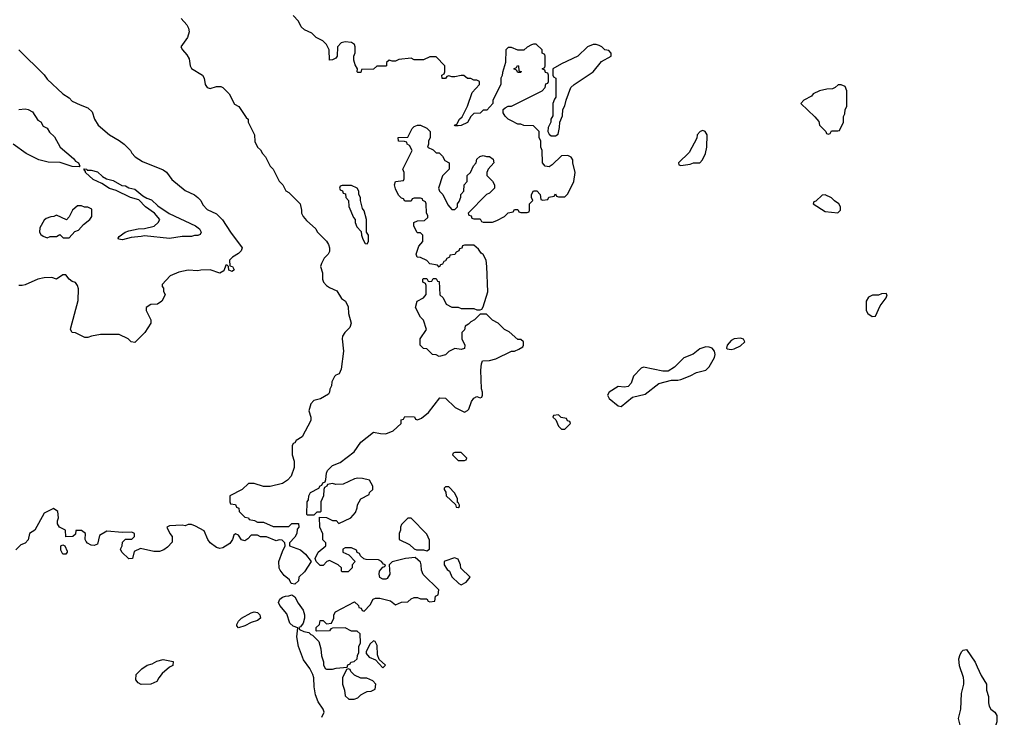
# Model space of a CAD drawing. Header units: inches. Extents: x 2348352 to 2479776, y 460422 to 613655.
# Tile 358 of 590: x 2423895 to 2430172, y 520158 to 524603. Entities that reach past the tile are written whole.
import ezdxf

# ---------------------------------------------------------------- set-up
doc = ezdxf.new("R2010")
doc.units = ezdxf.units.IN
doc.header["$MEASUREMENT"] = 0
doc.layers.add('C4522', color=7, linetype='Continuous')
doc.layers.add('C4532', color=7, linetype='Continuous')

msp = doc.modelspace()

# ---------------------------------------------------------------- linework, layer by layer
at = {"layer": 'C4522', "color": 4}
for points, elevation in [([(2424924.7, 524610), (2424961, 524570), (2424970.8, 524550), (2424974.4, 524525.6), (2424964.7, 524490), (2424922, 524430), (2424932, 524410), (2424959.8, 524379.8), (2424974.4, 524354.4), (2424981, 524310), (2424990, 524292), (2425061, 524250), (2425070.8, 524230), (2425078, 524190), (2425091.1, 524171.1), (2425110, 524164.7), (2425150, 524178), (2425176.9, 524176.9), (2425190, 524172), (2425230.9, 524130.9), (2425265.4, 524065.4), (2425292, 524050), (2425339.6, 523979.6), (2425352, 523970), (2425352, 523950), (2425392, 523870), (2425394, 523826), (2425411.6, 523791.6), (2425430, 523774), (2425442, 523750), (2425462, 523730), (2425492, 523670), (2425510.9, 523650.9), (2425550, 523574), (2425571.6, 523551.6), (2425591.6, 523511.6), (2425610, 523502), (2425682, 523430), (2425691.3, 523390), (2425691.3, 523370), (2425702, 523350), (2425723.5, 523323.5), (2425782, 523270), (2425791.6, 523251.6), (2425850, 523192), (2425864.7, 523170), (2425870.8, 523150), (2425870, 523126), (2425862, 523110), (2425836.9, 523083.1), (2425818, 523050), (2425812, 523030), (2425824.7, 522990), (2425824.7, 522950), (2425831.3, 522930), (2425851.3, 522910), (2425870, 522896), (2425915.9, 522875.9), (2425947.5, 522827.5), (2425971.3, 522810), (2425990, 522774), (2425990.7, 522730), (2426007.7, 522670), (2425998.8, 522641.2), (2425966.8, 522610), (2425953.2, 522586.8), (2425950.6, 522570), (2425958.8, 522490), (2425944.7, 522375.3), (2425932.7, 522347.3), (2425910, 522338), (2425902, 522330), (2425885.4, 522294.6), (2425882, 522270), (2425871.6, 522248.4), (2425871.1, 522228.9), (2425863.6, 522216.4), (2425813.7, 522186.3), (2425770, 522177.2), (2425750, 522155.3), (2425738, 522110), (2425751.3, 522070), (2425751.3, 522050), (2425695.3, 521944.7), (2425658, 521922), (2425650, 521906), (2425638, 521902), (2425632.7, 521887.3), (2425632, 521830), (2425644.7, 521790), (2425644.7, 521750), (2425625.4, 521694.6), (2425602, 521670), (2425570, 521648.7), (2425490.9, 521629.1), (2425450, 521628.7), (2425390, 521648), (2425352.7, 521647.3), (2425314, 521610), (2425234, 521570), (2425234, 521530), (2425238, 521518), (2425270, 521514), (2425278, 521498), (2425291.6, 521491.6), (2425294, 521470), (2425330, 521434), (2425354, 521430), (2425358, 521418), (2425391.6, 521411.6), (2425410, 521402), (2425450, 521402), (2425510, 521374), (2425610, 521374), (2425630, 521394), (2425672.7, 521392.7), (2425674, 521370), (2425663.6, 521356.4), (2425662, 521330), (2425650, 521306), (2425614, 521270), (2425614, 521250), (2425685.4, 521225.4), (2425718, 521198), (2425754, 521150), (2425710, 521086), (2425674, 521050), (2425672.7, 521027.3), (2425650, 521006), (2425626, 521010), (2425614.6, 521034.6), (2425582, 521062), (2425554.6, 521094.6), (2425548.4, 521108.4), (2425548, 521150), (2425570, 521214), (2425588, 521250), (2425586, 521270), (2425567.3, 521287.3), (2425550, 521288), (2425530, 521282), (2425468.4, 521308.4), (2425430, 521309), (2425410, 521318), (2425370, 521318), (2425350, 521295.3), (2425330, 521282), (2425310, 521288.7), (2425290, 521318), (2425270, 521328), (2425261, 521319), (2425251, 521290), (2425234.9, 521265.1), (2425190, 521237.2), (2425170, 521233.2), (2425150, 521239), (2425109.3, 521269.3), (2425095.3, 521290), (2425070, 521346), (2425016.4, 521376.4), (2424990, 521386), (2424970, 521386), (2424950, 521378), (2424930, 521382), (2424850, 521378), (2424834, 521370), (2424851.3, 521330), (2424866, 521310), (2424866, 521274), (2424836.8, 521243.2), (2424814, 521226), (2424786.4, 521213.6), (2424750, 521214), (2424666, 521234), (2424625.4, 521214.6), (2424614, 521170), (2424590, 521168), (2424546, 521210), (2424538, 521230), (2424548, 521250), (2424550, 521274), (2424570, 521294), (2424610, 521294), (2424626, 521310), (2424626, 521330), (2424610, 521338), (2424550, 521335.3), (2424450, 521344), (2424403.5, 521316.5), (2424390, 521262), (2424370, 521253.2), (2424350, 521255.1), (2424327.7, 521267.7), (2424318.9, 521278.9), (2424312.7, 521290), (2424314, 521330), (2424290, 521349), (2424252.7, 521347.3), (2424250, 521326), (2424234, 521310), (2424188.7, 521308.7), (2424186, 521350), (2424148, 521370), (2424135.3, 521390), (2424135.3, 521410), (2424142, 521430), (2424138, 521470), (2424110, 521488), (2424050, 521458), (2423990.5, 521349.5), (2423958, 521330), (2423950, 521288), (2423930, 521268), (2423902, 521258), (2423870, 521226)], 84), ([(2425822, 520158), (2425835.3, 520190), (2425828.7, 520210), (2425797, 520257), (2425781.5, 520301.5), (2425771.5, 520351.5), (2425769.4, 520410), (2425763.7, 520430), (2425744.5, 520470), (2425704.2, 520524.2), (2425671.6, 520610), (2425662.7, 520670), (2425667.3, 520727.3), (2425638.6, 520738.6), (2425617.5, 520757.5), (2425597.2, 520817.2), (2425553.2, 520870), (2425545.2, 520890), (2425553.2, 520910), (2425570, 520924), (2425590, 520931), (2425610, 520931.3), (2425630, 520938), (2425650, 520924.7), (2425670, 520884.7), (2425701.4, 520841.4), (2425710.9, 520810.9), (2425710.9, 520789.1), (2425702.8, 520757.2), (2425686, 520734), (2425674, 520730), (2425678, 520718), (2425705.4, 520705.4), (2425738, 520698), (2425750, 520684.7), (2425762, 520682), (2425801, 520641), (2425815.3, 520595.3), (2425818, 520550), (2425831.1, 520511.1), (2425831.6, 520491.6), (2425842, 520470), (2425850, 520464.7), (2425890, 520464.7), (2425911.6, 520471.6), (2425982, 520478), (2425987.3, 520492.7), (2426002, 520498), (2426006, 520510), (2426027.3, 520512.7), (2426046, 520530), (2426048.4, 520551.6), (2426058, 520570), (2426058, 520610), (2426067.3, 520632.7), (2426066, 520690), (2426047.3, 520707.3), (2426010, 520706), (2425970, 520728), (2425890, 520726), (2425878, 520722), (2425870, 520708), (2425790, 520706), (2425786, 520710), (2425786, 520730), (2425806, 520750), (2425810, 520774), (2425830, 520774), (2425850, 520754), (2425882, 520758), (2425898, 520790), (2425898, 520810), (2425908.9, 520831.1), (2426030, 520894), (2426054, 520870), (2426058, 520858), (2426072.7, 520852.7), (2426078, 520838), (2426090, 520834), (2426130, 520874), (2426148.9, 520911.1), (2426163.1, 520916.9), (2426190, 520918), (2426259.6, 520899.6), (2426290, 520874), (2426330, 520892), (2426370, 520894), (2426390, 520914), (2426410, 520922), (2426430, 520922), (2426450, 520914), (2426490, 520914), (2426498, 520898), (2426510, 520894), (2426542, 520898), (2426546, 520930), (2426562, 520938), (2426566, 520970), (2426467.3, 521067.3), (2426456.4, 521096.4), (2426455.3, 521130), (2426450, 521146), (2426417.2, 521177.2), (2426354, 521170), (2426270, 521148.7), (2426251.3, 521130), (2426254, 521070), (2426238, 521042), (2426230, 521038), (2426210, 521038), (2426190, 521048), (2426186, 521070), (2426188, 521090), (2426210, 521114), (2426222, 521118), (2426226, 521130), (2426214.6, 521134.6), (2426202, 521150), (2426182, 521162), (2426104, 521164), (2426088.4, 521168.4), (2426067.3, 521187.3), (2426062, 521202), (2426047.3, 521207.3), (2426042, 521222), (2426010, 521238), (2425970, 521238), (2425954, 521230), (2425954, 521210), (2425992.7, 521192.7), (2426034, 521150), (2426014, 521130), (2426014, 521110), (2425990, 521086), (2425950, 521086), (2425946, 521090), (2425946, 521110), (2425926, 521130), (2425870, 521158), (2425854, 521150), (2425830, 521126), (2425810, 521126), (2425786, 521150), (2425778, 521170), (2425798, 521210), (2425846, 521250), (2425846, 521270), (2425828.4, 521288.4), (2425827.3, 521327.3), (2425808, 521370), (2425807.3, 521432.7), (2425850, 521432), (2425890, 521412), (2425911.6, 521411.6), (2425930, 521394), (2426006, 521430), (2426036.4, 521463.6), (2426047.3, 521492.7), (2426048.4, 521511.6), (2426068.9, 521551.1), (2426122, 521578), (2426126, 521590), (2426146, 521610), (2426146, 521630), (2426126, 521670), (2426080.4, 521680.4), (2426050, 521682), (2426030, 521678), (2425956.9, 521643.1), (2425910, 521642), (2425890, 521648), (2425858, 521642), (2425854, 521630), (2425838, 521622), (2425834, 521610), (2425832, 521570), (2425814, 521530), (2425814, 521470), (2425810, 521466), (2425790, 521466), (2425770, 521446), (2425730, 521446), (2425726, 521450), (2425728, 521530), (2425736.4, 521543.6), (2425738, 521570), (2425748.9, 521591.1), (2425802, 521618), (2425810, 521634), (2425822, 521638), (2425828, 521652), (2425842, 521658), (2425847.3, 521672.7), (2425850, 521714), (2425858, 521730), (2425890, 521762), (2425938, 521782), (2426028, 521850), (2426069.2, 521910.8), (2426150, 521974), (2426194.6, 521965.4), (2426230, 521964.7), (2426276.4, 521983.6), (2426326, 522030), (2426327.3, 522052.7), (2426342, 522058), (2426350, 522074), (2426411.6, 522071.6), (2426418, 522058), (2426430, 522054), (2426456.4, 522063.6), (2426500.4, 522099.6), (2426572.7, 522192.7), (2426610, 522192), (2426671.6, 522131.6), (2426730, 522102), (2426750, 522112), (2426759, 522121), (2426775.3, 522170), (2426790, 522192), (2426810, 522202), (2426830, 522194), (2426842, 522198), (2426846, 522210), (2426846, 522230), (2426838, 522250), (2426835.3, 522370), (2426838, 522410), (2426846, 522430), (2426890, 522432), (2426930, 522442), (2427030, 522492), (2427050, 522492), (2427076.4, 522503.6), (2427102, 522518), (2427106, 522530), (2427106, 522550), (2427090, 522566), (2427070, 522566), (2427014.6, 522614.6), (2426986, 522630), (2426946, 522670), (2426908.9, 522688.9), (2426870, 522726), (2426830, 522726), (2426794, 522690), (2426770, 522678), (2426756.9, 522663.1), (2426734, 522650), (2426730, 522626), (2426714, 522610), (2426714, 522570), (2426732, 522530), (2426730, 522508), (2426710, 522502), (2426670, 522508), (2426631.1, 522488.9), (2426610, 522468.7), (2426570, 522458), (2426550, 522468), (2426526, 522470), (2426490, 522506), (2426468.4, 522508.4), (2426448.4, 522528.4), (2426448, 522570), (2426488, 522630), (2426468.9, 522688.9), (2426450, 522708), (2426419, 522770), (2426428.7, 522810), (2426468.4, 522831.6), (2426487.3, 522852.7), (2426486, 522910), (2426482, 522922), (2426466, 522930), (2426466, 522950), (2426470, 522954), (2426490, 522954), (2426498, 522938), (2426510, 522934), (2426522, 522938), (2426530, 522954), (2426550, 522954), (2426558, 522938), (2426570, 522934), (2426574, 522850), (2426594, 522830), (2426614, 522790), (2426650, 522772), (2426690, 522772), (2426710, 522762), (2426790, 522762), (2426810, 522754), (2426830, 522754), (2426842, 522758), (2426850, 522774), (2426879, 522870), (2426874, 523030), (2426868, 523070), (2426850, 523106), (2426836.4, 523116.4), (2426820.4, 523140.4), (2426790, 523166), (2426730, 523166), (2426718, 523162), (2426712.7, 523147.3), (2426698, 523142), (2426694, 523130), (2426678, 523122), (2426670, 523106), (2426638, 523102), (2426634, 523090), (2426618, 523082), (2426610, 523066), (2426598, 523062), (2426590, 523046), (2426578, 523042), (2426570, 523026), (2426558, 523038), (2426510, 523048), (2426490, 523068), (2426450, 523088), (2426428, 523090), (2426422, 523110), (2426440.2, 523159.8), (2426466, 523190), (2426466, 523230), (2426450, 523246), (2426430, 523246), (2426426, 523250), (2426408, 523290), (2426408, 523310), (2426430, 523322), (2426476.4, 523323.6), (2426496.4, 523343.6), (2426496.4, 523356.4), (2426488, 523370), (2426486, 523430), (2426482, 523442), (2426466, 523450), (2426462, 523462), (2426450, 523466), (2426410, 523466), (2426398, 523462), (2426390, 523446), (2426350, 523446), (2426342, 523462), (2426330, 523466), (2426310, 523486), (2426290, 523526), (2426284, 523550), (2426290, 523572), (2426342, 523578), (2426346, 523590), (2426346, 523630), (2426338, 523650), (2426398, 523770), (2426380.4, 523800.4), (2426366, 523810), (2426362, 523822), (2426347.3, 523827.3), (2426308.9, 523828.9), (2426308, 523852), (2426370, 523854), (2426398, 523910), (2426410, 523922), (2426430, 523932), (2426450, 523932), (2426490, 523912), (2426512, 523890), (2426512.7, 523852.7), (2426502, 523830), (2426502, 523810), (2426494, 523790), (2426530, 523774), (2426550, 523754), (2426570, 523754), (2426590, 523734), (2426605.4, 523705.4), (2426632, 523690), (2426632, 523650), (2426591.1, 523608.9), (2426564.7, 523530), (2426572, 523510), (2426592, 523490), (2426623.6, 523423.6), (2426650, 523394), (2426670, 523394), (2426686, 523410), (2426686, 523430), (2426696.4, 523443.6), (2426707.3, 523472.7), (2426708, 523490), (2426726, 523510), (2426728, 523550), (2426747.3, 523572.7), (2426748, 523610), (2426768, 523630), (2426788.4, 523671.6), (2426806, 523690), (2426810, 523714), (2426828.4, 523731.6), (2426850, 523738), (2426870, 523731.3), (2426890, 523731), (2426914.4, 523714.4), (2426918, 523690), (2426882, 523650), (2426874, 523630), (2426874, 523610), (2426910, 523574), (2426922, 523550), (2426922, 523530), (2426890, 523498), (2426871.6, 523488.4), (2426754, 523370), (2426758, 523358), (2426772.7, 523352.7), (2426778, 523338), (2426790, 523334), (2426830, 523334), (2426838, 523318), (2426850, 523314), (2426910, 523314), (2426936.4, 523323.6), (2426986, 523350), (2427008.4, 523371.6), (2427042, 523378), (2427050, 523394), (2427070, 523394), (2427078, 523378), (2427090, 523374), (2427130, 523374), (2427142, 523378), (2427146, 523390), (2427146, 523430), (2427166, 523450), (2427158, 523470), (2427158, 523490), (2427170, 523512), (2427192.7, 523512.7), (2427214, 523490), (2427218, 523458), (2427230, 523454), (2427262, 523458), (2427267.3, 523472.7), (2427302, 523478), (2427310, 523494), (2427318, 523478), (2427330, 523474), (2427370, 523474), (2427390, 523494), (2427428.4, 523571.6), (2427435.3, 523630), (2427422, 523690), (2427422, 523710), (2427410, 523728), (2427390, 523738), (2427350, 523735.3), (2427290, 523678), (2427270, 523666), (2427246, 523670), (2427228, 523690), (2427226, 523770), (2427218, 523790), (2427218, 523830), (2427207.3, 523852.7), (2427206, 523890), (2427170, 523926), (2427110, 523928), (2427090, 523938), (2427070, 523938), (2427030, 523958), (2427009.1, 523969.1), (2426988.9, 523988.9), (2426978, 524010), (2426978, 524030), (2426990, 524042), (2427008.9, 524051.1), (2427030, 524052), (2427226, 524150), (2427246, 524170), (2427250, 524194), (2427262, 524198), (2427266, 524210), (2427266, 524250), (2427262, 524262), (2427247.3, 524267.3), (2427242, 524282), (2427226, 524290), (2427242, 524298), (2427246, 524310), (2427246, 524370), (2427242, 524382), (2427226, 524390), (2427226, 524410), (2427187.3, 524447.3), (2427170, 524448), (2427158, 524442), (2427130, 524428), (2427110, 524408.7), (2427070, 524408), (2427030, 524426), (2427010, 524426), (2426994, 524410), (2426992, 524330), (2426972.7, 524267.3), (2426971.6, 524248.4), (2426962, 524230), (2426962, 524190), (2426912, 524090), (2426911.6, 524068.4), (2426872.7, 524027.3), (2426850, 524026), (2426831.6, 524008.4), (2426790, 524006), (2426770, 523986), (2426750, 523948), (2426710, 523928), (2426690, 523926), (2426670, 523926), (2426666, 523930), (2426682, 523938), (2426698, 523970), (2426715.3, 523984.7), (2426748.9, 524051.1), (2426780.4, 524139.6), (2426826, 524190), (2426826, 524210), (2426810, 524218), (2426790, 524218), (2426770, 524228), (2426750, 524228), (2426727.3, 524247.3), (2426710, 524248), (2426670, 524238), (2426650, 524238), (2426630, 524246), (2426618, 524242), (2426610, 524228), (2426588.4, 524228.4), (2426586, 524250), (2426602, 524258), (2426606, 524270), (2426606, 524310), (2426550, 524366), (2426510, 524366), (2426470, 524348), (2426410, 524348), (2426390, 524358), (2426311.6, 524348.4), (2426290, 524338), (2426270, 524338), (2426250, 524346), (2426234, 524330), (2426234, 524310), (2426230, 524306), (2426172.7, 524307.3), (2426150, 524288), (2426074, 524286), (2426070, 524266), (2426050, 524266), (2426046, 524270), (2426048, 524290), (2426034.6, 524314.6), (2426025.6, 524345.6), (2426025.2, 524370), (2426032.9, 524392.9), (2426034, 524430), (2426030, 524446), (2426010, 524458), (2425970, 524462), (2425944.7, 524455.3), (2425922, 524430), (2425918, 524370), (2425910, 524358), (2425890, 524348), (2425870, 524346), (2425868, 524410), (2425850, 524446), (2425828.4, 524468.4), (2425786, 524490), (2425756.4, 524516.4), (2425710, 524538), (2425690, 524558), (2425672.7, 524592.7), (2425639, 524630)], 84), ([(2423890, 524411.3), (2424050, 524251.3), (2424070, 524224.7), (2424170, 524131.3), (2424210, 524104.7), (2424230, 524084.7), (2424279.8, 524059.8), (2424330, 524042), (2424356, 524016), (2424371, 523970), (2424394.8, 523930), (2424468.5, 523868.5), (2424530, 523833.4), (2424561, 523810), (2424601, 523770), (2424610, 523752), (2424632, 523730), (2424678.8, 523698.8), (2424810, 523646), (2424830.5, 523630.5), (2424864.1, 523584.1), (2424950, 523514.8), (2425010, 523486.8), (2425030, 523470.8), (2425050, 523450.8), (2425063.4, 523423.4), (2425090, 523393.4), (2425150, 523366.8), (2425187.9, 523327.9), (2425238.8, 523250), (2425313.4, 523150), (2425306.8, 523130), (2425290, 523113.2), (2425252, 523090), (2425232, 523070), (2425234, 523034), (2425251.1, 523031.1), (2425262, 523010), (2425250, 522998), (2425228, 523008), (2425226, 523030), (2425218, 523038), (2425210, 523038), (2425196.9, 523003.1), (2425171.1, 522988.9), (2425108.4, 523008.4), (2425050, 523008), (2425030, 523002), (2424970, 523008), (2424910, 522995.3), (2424854, 522970), (2424803.6, 522916.4), (2424803.6, 522903.6), (2424811.6, 522891.6), (2424812.7, 522872.7), (2424822, 522850), (2424802, 522810), (2424774, 522790), (2424730, 522788), (2424702, 522770), (2424702, 522750), (2424731.6, 522691.6), (2424731.6, 522668.4), (2424692, 522610), (2424630, 522546), (2424606, 522550), (2424586, 522570), (2424530, 522598), (2424410, 522598), (2424352.7, 522587.3), (2424330, 522578), (2424310, 522578), (2424250, 522608), (2424229.2, 522609.2), (2424219, 522630), (2424220.2, 522639.8), (2424266.8, 522813.2), (2424269.2, 522889.2), (2424264, 522910), (2424250, 522928.7), (2424230, 522935.3), (2424209.4, 522949.4), (2424190, 522978), (2424170, 522978), (2424130.7, 522949.3), (2424100.2, 522960.2), (2424050, 522959), (2424010.9, 522949.1), (2423930, 522913.2), (2423910, 522909), (2423890, 522908.7)], 76), ([(2423890, 524031), (2423930, 524036), (2423950, 524030.8), (2423975.9, 524015.9), (2424010, 523962), (2424030, 523952), (2424045.4, 523925.4), (2424070, 523912), (2424085.4, 523885.4), (2424116.9, 523856.9), (2424152, 523790), (2424238, 523718), (2424250, 523702), (2424270.3, 523690.3), (2424278.8, 523670), (2424275.2, 523664.8), (2424230, 523667.2), (2424154, 523694), (2424076, 523696), (2424018, 523710), (2423935.3, 523750), (2423854, 523810)], 72), ([(2429829, 520000), (2429834, 520010), (2429878, 520042), (2429893.6, 520070), (2429895.6, 520090), (2429879.5, 520150), (2429895.6, 520210), (2429899.6, 520310), (2429913.6, 520370), (2429914, 520390), (2429911.6, 520411.6), (2429885.8, 520485.8), (2429882.9, 520530), (2429890, 520558), (2429902, 520578), (2429910, 520586.8), (2429930, 520591), (2429986, 520510), (2430000, 520479.7)], 76)]:
    msp.add_lwpolyline(points, dxfattribs=dict(at, elevation=elevation))
for points, elevation in [([(2427570, 524446), (2427550, 524446), (2427514, 524430), (2427454, 524370), (2427350, 524322), (2427294, 524290), (2427294, 524250), (2427298, 524238), (2427314, 524230), (2427314, 524110), (2427303.6, 524096.4), (2427294, 524070), (2427294, 523990), (2427282, 523970), (2427282, 523950), (2427263.6, 523916.4), (2427262, 523890), (2427270, 523874), (2427283.6, 523863.6), (2427310, 523862), (2427327.3, 523872.7), (2427336.4, 523916.4), (2427338, 523950), (2427355.3, 523990), (2427358, 524030), (2427370, 524054), (2427378, 524090), (2427408, 524170), (2427429.1, 524190.9), (2427550, 524271.3), (2427603.2, 524336.8), (2427666, 524370), (2427666, 524390), (2427650, 524406), (2427626, 524410), (2427606, 524430), (2427590, 524438)], 84), ([(2427070, 524266), (2427062, 524282), (2427046, 524290), (2427062, 524298), (2427068.4, 524311.6), (2427074, 524310), (2427078, 524278), (2427092.7, 524272.7), (2427090, 524266)], 84), ([(2429132.7, 524187.3), (2429112.7, 524187.3), (2429094, 524170), (2429076.9, 524163.1), (2429039.6, 524160.4), (2428994, 524150), (2428954, 524130), (2428943.6, 524116.4), (2428894, 524090), (2428874, 524070), (2428963.6, 523983.6), (2428990, 523954), (2428994, 523930), (2429034, 523890), (2429038, 523878), (2429050, 523874), (2429062, 523878), (2429070, 523894), (2429110, 523894), (2429122, 523898), (2429146, 523950), (2429147.3, 523987.3), (2429156.4, 524003.6), (2429158, 524030), (2429168, 524050), (2429168.7, 524150), (2429156.5, 524176.5)], 84), ([(2428250, 523898), (2428234, 523890), (2428214, 523870), (2428211.6, 523848.4), (2428163.6, 523756.4), (2428094, 523690), (2428098, 523678), (2428110, 523674), (2428170, 523682), (2428190, 523692), (2428230, 523692), (2428248, 523710), (2428268, 523750), (2428275.3, 523790), (2428278, 523870), (2428266, 523890)], 84), ([(2424850, 523209.3), (2424690, 523226.6), (2424670, 523220.9), (2424604.9, 523215.1), (2424550, 523201.2), (2424525.2, 523205.2), (2424522, 523210), (2424530, 523222), (2424568, 523250), (2424590, 523258.8), (2424649.6, 523270.4), (2424690, 523272.7), (2424751.7, 523288.3), (2424777.2, 523310), (2424789, 523330), (2424754, 523370), (2424698, 523410), (2424655.5, 523455.5), (2424601.2, 523470), (2424510, 523515.1), (2424467.9, 523527.9), (2424418.9, 523558.9), (2424364.2, 523584.2), (2424314, 523630), (2424315.3, 523635.3), (2424304, 523650), (2424306.3, 523653.7), (2424322, 523650), (2424324.7, 523644.7), (2424350, 523644.4), (2424390, 523632.7), (2424423.1, 523603.1), (2424448.2, 523588.2), (2424490, 523579.3), (2424546.2, 523546.2), (2424570, 523544), (2424590, 523531), (2424630, 523522.8), (2424680.7, 523480.7), (2424705.1, 523465.1), (2424734.4, 523454.4), (2424776.7, 523416.7), (2424848.8, 523368.8), (2425014.8, 523290), (2425040.7, 523270), (2425052, 523250), (2425045.4, 523234.6), (2425030, 523228.7), (2425010, 523228.7), (2424990, 523222), (2424930, 523221.2)], 72), ([(2426010, 523546), (2425950, 523546), (2425938, 523542), (2425934, 523530), (2425938, 523518), (2425952.7, 523512.7), (2425958, 523498), (2425972.7, 523492.7), (2425974, 523470), (2425991.6, 523451.6), (2425992.7, 523412.7), (2426023.6, 523343.6), (2426034, 523330), (2426034, 523310), (2426043.6, 523283.6), (2426072.7, 523252.7), (2426074, 523230), (2426083.6, 523203.6), (2426098, 523178), (2426110, 523174), (2426118, 523190), (2426118, 523230), (2426106, 523250), (2426106, 523330), (2426090, 523386), (2426080.4, 523400.4), (2426068, 523450), (2426068, 523470), (2426058, 523490), (2426058, 523510), (2426046, 523530)], 88), ([(2429030, 523488), (2429010, 523486), (2428970, 523446), (2428958, 523442), (2428954, 523430), (2429030, 523381), (2429110, 523372), (2429128, 523390), (2429128, 523410), (2429118, 523430), (2429090, 523448), (2429070, 523468)], 84), ([(2424290, 523418), (2424263.6, 523416.4), (2424231.6, 523388.4), (2424210, 523346), (2424192.7, 523327.3), (2424130, 523358), (2424111.6, 523348.4), (2424092.7, 523347.3), (2424063.6, 523336.4), (2424050, 523326), (2424023.6, 523276.4), (2424022, 523250), (2424030, 523234), (2424043.6, 523223.6), (2424070, 523214), (2424090, 523222), (2424130, 523222), (2424150, 523234), (2424172.7, 523212.7), (2424210, 523214), (2424247.3, 523252.7), (2424270, 523262), (2424302, 523298), (2424342, 523330), (2424355.3, 523350), (2424355.3, 523395.3), (2424330, 523408), (2424308.9, 523408.9)], 76), ([(2429418, 522858), (2429390, 522855.3), (2429370, 522848), (2429332.7, 522847.3), (2429305.4, 522834.6), (2429292, 522810), (2429292, 522750), (2429302, 522730), (2429330, 522712), (2429350, 522714), (2429380.2, 522779.8), (2429418, 522830), (2429426, 522850)], 84), ([(2428490, 522574), (2428450, 522568.7), (2428430, 522558), (2428404.7, 522530), (2428402, 522510), (2428406, 522506), (2428430, 522501), (2428450, 522506), (2428490, 522526), (2428518, 522550), (2428508.4, 522568.4)], 84), ([(2428270, 522518.4), (2428230, 522506.6), (2428187.5, 522472.5), (2428130, 522449.3), (2428070, 522389.3), (2428030, 522363.7), (2427995.9, 522364.1), (2427871, 522389), (2427858, 522382), (2427808.1, 522331.9), (2427793.4, 522286.6), (2427774.6, 522265.4), (2427750, 522260.9), (2427710, 522265.2), (2427652, 522230), (2427642, 522210), (2427652, 522190), (2427710, 522142), (2427730, 522138), (2427801.5, 522198.5), (2427882.4, 522217.6), (2427970, 522284), (2428050, 522306.8), (2428090, 522306), (2428110, 522311), (2428170, 522334), (2428210, 522354.8), (2428270, 522371), (2428290, 522391.3), (2428325.2, 522450), (2428329.2, 522470), (2428324, 522490), (2428309.4, 522509.4), (2428290, 522517)], 84), ([(2427330, 522086), (2427298, 522082), (2427294, 522070), (2427312.7, 522052.7), (2427330, 522014), (2427350, 521994), (2427370, 521994), (2427406, 522030), (2427402, 522042), (2427387.3, 522047.3), (2427382, 522062), (2427347.3, 522067.3)], 84), ([(2426710, 521846), (2426670, 521846), (2426658, 521842), (2426654, 521830), (2426690, 521794), (2426730, 521794), (2426742, 521798), (2426746, 521810)], 84), ([(2426630, 521626), (2426610, 521626), (2426602, 521618), (2426602, 521610), (2426612, 521592), (2426614, 521570), (2426674, 521514), (2426678, 521498), (2426690, 521494), (2426698, 521502), (2426698, 521510), (2426690, 521526), (2426686, 521526), (2426686, 521550), (2426670, 521586)], 84), ([(2426390, 521426), (2426370, 521426), (2426330, 521386), (2426322, 521370), (2426322, 521350), (2426314, 521330), (2426314, 521290), (2426379.9, 521259.9), (2426410, 521231.3), (2426425.4, 521225.4), (2426470, 521224.7), (2426490, 521218), (2426508, 521230), (2426507.3, 521287.3), (2426490, 521326)], 84), ([(2424170, 521198), (2424158, 521222), (2424158, 521250), (2424170, 521258), (2424182, 521250), (2424196.9, 521216.9), (2424198, 521210), (2424190, 521198)], 84), ([(2426666.4, 521173.6), (2426606, 521154), (2426602, 521150), (2426602, 521130), (2426619.6, 521099.6), (2426634, 521090), (2426650, 521054), (2426694, 521010), (2426710, 521002), (2426740.4, 521019.6), (2426766, 521050), (2426707.3, 521107.3), (2426706, 521130), (2426690, 521166)], 84), ([(2425290, 520729), (2425280.2, 520740.2), (2425279, 520750), (2425289, 520770), (2425309.7, 520790.3), (2425370, 520824), (2425390, 520830.6), (2425410, 520826), (2425426, 520810), (2425431, 520790), (2425410, 520774), (2425370, 520762.7), (2425330, 520741.2)], 84), ([(2426150, 520646), (2426130, 520626), (2426103.6, 520576.4), (2426103.6, 520563.6), (2426122, 520542), (2426163.6, 520523.6), (2426210, 520474), (2426226, 520490), (2426186, 520526), (2426176.4, 520556.4), (2426174.6, 520614.6), (2426162, 520642)], 84), ([(2424670, 520368), (2424650, 520378), (2424636.4, 520396.4), (2424638, 520430), (2424673.6, 520466.4), (2424708, 520490), (2424740.2, 520499.8), (2424770, 520516), (2424810, 520526), (2424872.7, 520512.7), (2424871.1, 520488.9), (2424850, 520478), (2424803.5, 520436.5), (2424782, 520410), (2424770, 520386), (2424730, 520368.7)], 84), ([(2425990, 520466), (2425978, 520462), (2425952, 520410), (2425952, 520370), (2425964.7, 520330), (2425970, 520294), (2425992.7, 520272.7), (2426027.3, 520272.7), (2426050, 520282), (2426070, 520302), (2426094, 520314), (2426110, 520322), (2426136.4, 520323.6), (2426162, 520338), (2426166, 520370), (2426146, 520390), (2426107.3, 520407.3), (2426070, 520408), (2426030, 520426), (2426006, 520450), (2426002, 520462)], 84)]:
    msp.add_lwpolyline(points, close=True, dxfattribs=dict(at, elevation=elevation))
at = {"layer": 'C4532', "color": 4, "elevation": 76}
msp.add_lwpolyline([(2430000, 520479.7), (2430025.2, 520425.2), (2430058, 520370), (2430058, 520330), (2430071.3, 520290), (2430071.3, 520250), (2430076, 520230), (2430086, 520210), (2430111.3, 520190), (2430124.7, 520170), (2430124.7, 520130), (2430111.3, 520090), (2430122, 520062), (2430172, 520010), (2430172, 520000)], dxfattribs=at)

doc.saveas('drawing.dxf')
